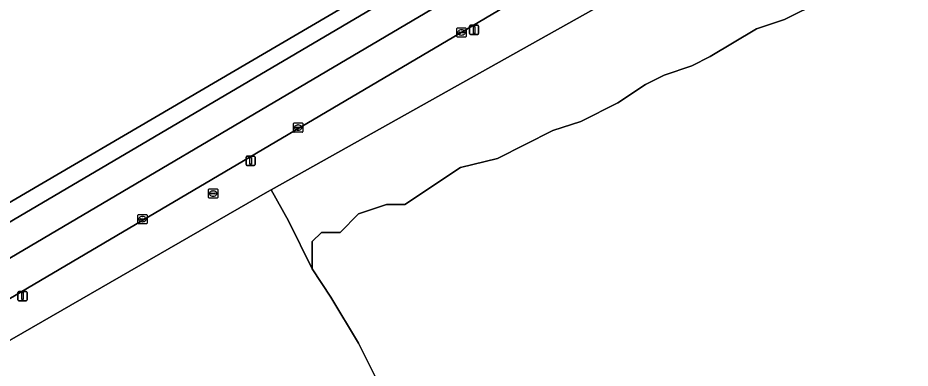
# Model space of a CAD drawing. Extents: x 162879 to 165540, y 384011 to 385181.
# Drawn here: x 163278.2 to 163374.6, y 384424.3 to 384462.2 of the extents above; entities that cross this region are included whole.
import ezdxf

# ---------------------------------------------------------------- set-up
doc = ezdxf.new("R2010")
doc.units = 0
for name, color, linetype in [('IMGEO_Berm_groen', 7, 'Continuous'), ('IMGEO_Grasland_agrarisch', 7, 'Continuous'), ('IMGEO_Groenvoorziening', 7, 'Continuous'), ('IMGEO_Hek', 7, 'Continuous'), ('IMGEO_Kolk', 7, 'Continuous'), ('IMGEO_Lichtmast', 7, 'Continuous'), ('IMGEO_Loofbos', 7, 'Continuous'), ('IMGEO_Rijbaan_regionaal_gesloten', 7, 'Continuous'), ('IMGEO_Rioolput', 7, 'Continuous')]:
    doc.layers.add(name, color=color, linetype=linetype)

msp = doc.modelspace()

# ---------------------------------------------------------------- linework, layer by layer
at = {"layer": 'IMGEO_Berm_groen'}
for points in [[(163511.127, 384579.936), (163414.38, 384522.865), (163375.929, 384500), (163352.459, 384486.259), (163221.441, 384409.551)], [(162958.296, 384257.287), (162992.107, 384275.576), (162992.774, 384275.937), (163000, 384279.879), (163047.71, 384305.906), (163065.69, 384316.128), (163134.875, 384356.468), (163142.16, 384360.715), (163149.867, 384365.229), (163197.962, 384393.395), (163222.445, 384407.821), (163353.264, 384484.905)]]:
    msp.add_lwpolyline(points, dxfattribs=at)
at = {"layer": 'IMGEO_Grasland_agrarisch'}
msp.add_lwpolyline([(163365, 384464), (163361, 384462), (163358, 384461), (163353, 384458), (163351, 384457), (163348, 384456), (163346, 384455), (163343, 384453), (163339, 384451), (163336, 384450), (163330, 384447), (163326, 384446), (163320, 384442), (163318, 384442), (163315, 384441), (163313, 384439), (163311, 384439), (163310, 384438), (163310, 384435.07), (163312, 384432), (163315, 384427), (163319, 384419)], dxfattribs=at)
at = {"layer": 'IMGEO_Groenvoorziening'}
for points in [[(163596.733, 384620.336), (163590.474, 384616.677), (163584.15, 384613.033), (163543.932, 384589.276), (163500, 384563.326), (163392.794, 384500), (163356.886, 384478.81), (163202.966, 384387.982), (163138.189, 384350.166), (163091.98, 384323.19), (163060.001, 384304.827), (163000, 384271.727), (162995.148, 384269.194), (162989.657, 384266.154), (162987.354, 384264.896)], [(163272.33, 384424.447), (163305.16, 384443.366), (163305.544, 384443.588), (163399.25, 384496.131), (163405.791, 384499.989), (163406.258, 384500.28), (163406.246, 384500.501)]]:
    msp.add_lwpolyline(points, dxfattribs=at)
at = {"layer": 'IMGEO_Hek'}
for points in [[(163305.544, 384443.588), (163399.25, 384496.131), (163405.791, 384499.989), (163406.258, 384500.28)], [(163310, 384435.07), (163307.442, 384440.247), (163305.544, 384443.588)]]:
    msp.add_lwpolyline(points, dxfattribs=at)
at = {"layer": 'IMGEO_Kolk'}
for p, q in [((163325.623, 384460.187), (163325.623, 384461.039)), ((163325.698, 384461.113), (163326.55, 384461.113)), ((163326.111, 384460.893), (163326.136, 384460.893)), ((163326.624, 384461.039), (163326.624, 384460.187)), ((163326.55, 384460.113), (163325.698, 384460.113)), ((163325.882, 384460.607), (163325.882, 384460.619)), ((163326.32, 384460.57), (163325.922, 384460.57)), ((163325.925, 384460.656), (163326.323, 384460.656)), ((163326.134, 384460.333), (163326.109, 384460.333)), ((163326.366, 384460.619), (163326.366, 384460.607)), ((163307.963, 384449.9), (163307.963, 384450.752)), ((163308.038, 384450.826), (163308.89, 384450.826)), ((163308.222, 384450.32), (163308.222, 384450.332)), ((163308.66, 384450.283), (163308.262, 384450.283)), ((163308.265, 384450.369), (163308.663, 384450.369)), ((163308.451, 384450.606), (163308.476, 384450.606)), ((163308.706, 384450.332), (163308.706, 384450.32)), ((163308.964, 384450.752), (163308.964, 384449.9)), ((163308.89, 384449.826), (163308.038, 384449.826)), ((163308.474, 384450.046), (163308.449, 384450.046)), ((163291.145, 384440.003), (163291.145, 384440.855)), ((163291.22, 384440.929), (163292.072, 384440.929)), ((163291.447, 384440.472), (163291.845, 384440.472)), ((163291.633, 384440.709), (163291.658, 384440.709)), ((163292.146, 384440.855), (163292.146, 384440.003)), ((163292.072, 384439.929), (163291.22, 384439.929)), ((163291.404, 384440.423), (163291.404, 384440.435)), ((163291.842, 384440.386), (163291.444, 384440.386)), ((163291.656, 384440.149), (163291.631, 384440.149)), ((163291.888, 384440.435), (163291.888, 384440.423))]:
    msp.add_line(p, q, dxfattribs=at)
for points in [[(163325.623, 384460.187), (163325.623, 384461.039)], [(163325.698, 384461.113), (163326.55, 384461.113)], [(163326.624, 384461.039), (163326.624, 384460.187)], [(163326.55, 384460.113), (163325.698, 384460.113)], [(163307.963, 384449.9), (163307.963, 384450.752)], [(163308.038, 384450.826), (163308.89, 384450.826)], [(163308.964, 384450.752), (163308.964, 384449.9)], [(163308.89, 384449.826), (163308.038, 384449.826)], [(163291.145, 384440.003), (163291.145, 384440.855)], [(163291.22, 384440.929), (163292.072, 384440.929)], [(163292.146, 384440.855), (163292.146, 384440.003)], [(163292.072, 384439.929), (163291.22, 384439.929)]]:
    msp.add_lwpolyline(points, dxfattribs=at)
for centre, radius, start, end in [((163325.7, 384461.037), 0.0765, 91.55205, 178.44795), ((163325.7, 384461.037), 0.0765, 91.55205, 178.44795), ((163326.548, 384461.037), 0.0765, 1.55205, 88.44795), ((163326.548, 384461.037), 0.0765, 1.55205, 88.44795), ((163325.7, 384460.189), 0.0765, 181.55205, 268.44795), ((163325.7, 384460.189), 0.0765, 181.55205, 268.44795), ((163325.922, 384460.616), 0.0403, 85.87752, 175.75265), ((163325.919, 384460.606), 0.0366, 178.93798, 274.71019), ((163326.323, 384460.613), 0.043, 264.86636, 352.45326), ((163326.327, 384460.618), 0.0386, 1.73085, 96.63898), ((163326.548, 384460.189), 0.0765, 271.55205, 358.44795), ((163326.548, 384460.189), 0.0765, 271.55205, 358.44795), ((163308.04, 384450.75), 0.0765, 91.55205, 178.44795), ((163308.04, 384450.75), 0.0765, 91.55205, 178.44795), ((163308.262, 384450.329), 0.0403, 85.87752, 175.75265), ((163308.259, 384450.319), 0.0366, 178.93798, 274.71019), ((163308.663, 384450.326), 0.043, 264.86636, 352.45326), ((163308.667, 384450.331), 0.0386, 1.73085, 96.63898), ((163308.888, 384450.75), 0.0765, 1.55205, 88.44795), ((163308.888, 384450.75), 0.0765, 1.55205, 88.44795), ((163308.04, 384449.902), 0.0765, 181.55205, 268.44795), ((163308.04, 384449.902), 0.0765, 181.55205, 268.44795), ((163308.888, 384449.902), 0.0765, 271.55205, 358.44795), ((163308.888, 384449.902), 0.0765, 271.55205, 358.44795), ((163291.222, 384440.853), 0.0765, 91.55205, 178.44795), ((163291.222, 384440.853), 0.0765, 91.55205, 178.44795), ((163291.444, 384440.432), 0.0403, 85.87752, 175.75265), ((163291.849, 384440.434), 0.0386, 1.73085, 96.63898), ((163292.07, 384440.853), 0.0765, 1.55205, 88.44795), ((163292.07, 384440.853), 0.0765, 1.55205, 88.44795), ((163291.222, 384440.005), 0.0765, 181.55205, 268.44795), ((163291.222, 384440.005), 0.0765, 181.55205, 268.44795), ((163291.441, 384440.422), 0.0366, 178.93798, 274.71019), ((163291.845, 384440.429), 0.043, 264.86636, 352.45326), ((163292.07, 384440.005), 0.0765, 271.55205, 358.44795), ((163292.07, 384440.005), 0.0765, 271.55205, 358.44795)]:
    msp.add_arc(centre, radius, start, end, dxfattribs=at)
for centre, major_axis, ratio, start_param, end_param in [((163326.11, 384460.613), (-0.387, 0.002), 0.722429, 4.712389, 7.853982), ((163326.135, 384460.613), (-0.39, 0.002), 0.717154, 1.570796, 4.712389), ((163308.45, 384450.326), (-0.387, 0.002), 0.722429, 4.712389, 7.853982), ((163308.475, 384450.326), (-0.39, 0.002), 0.717154, 1.570796, 4.712389), ((163291.632, 384440.429), (-0.387, 0.002), 0.722429, 4.712389, 7.853982), ((163291.657, 384440.429), (-0.39, 0.002), 0.717154, 1.570796, 4.712389)]:
    msp.add_ellipse(centre, major_axis=major_axis, ratio=ratio, start_param=start_param, end_param=end_param, dxfattribs=at)
at = {"layer": 'IMGEO_Lichtmast'}
for p, q in [((163326.981, 384460.485), (163326.981, 384461.285)), ((163326.981, 384461.285), (163326.981, 384460.485)), ((163327.081, 384461.385), (163327.871, 384461.385)), ((163327.871, 384461.385), (163327.081, 384461.385)), ((163327.971, 384461.285), (163327.971, 384460.485)), ((163327.971, 384460.485), (163327.971, 384461.285)), ((163327.871, 384460.385), (163327.081, 384460.385)), ((163327.081, 384460.385), (163327.871, 384460.385)), ((163302.942, 384447.233), (163303.732, 384447.233)), ((163303.732, 384447.233), (163302.942, 384447.233)), ((163302.842, 384446.333), (163302.842, 384447.133)), ((163302.842, 384447.133), (163302.842, 384446.333)), ((163303.732, 384446.233), (163302.942, 384446.233)), ((163302.942, 384446.233), (163303.732, 384446.233)), ((163303.832, 384447.133), (163303.832, 384446.333)), ((163303.832, 384446.333), (163303.832, 384447.133)), ((163278.198, 384431.708), (163278.198, 384432.508)), ((163278.198, 384432.508), (163278.198, 384431.708)), ((163278.298, 384432.608), (163279.088, 384432.608)), ((163279.088, 384432.608), (163278.298, 384432.608)), ((163279.188, 384432.508), (163279.188, 384431.708)), ((163279.188, 384431.708), (163279.188, 384432.508)), ((163279.088, 384431.608), (163278.298, 384431.608)), ((163278.298, 384431.608), (163279.088, 384431.608))]:
    msp.add_line(p, q, dxfattribs=at)
for points in [[(163327.401, 384461.26), (163327.551, 384461.26), (163327.551, 384460.51), (163327.401, 384460.51), (163327.401, 384461.26)], [(163303.262, 384447.108), (163303.412, 384447.108), (163303.412, 384446.358), (163303.262, 384446.358), (163303.262, 384447.108)], [(163278.618, 384432.483), (163278.768, 384432.483), (163278.768, 384431.733), (163278.618, 384431.733), (163278.618, 384432.483)]]:
    msp.add_lwpolyline(points, dxfattribs=at)
for centre, start, end in [((163327.081, 384461.285), 90, 180), ((163327.081, 384461.285), 90, 180), ((163327.871, 384461.285), 0, 90), ((163327.871, 384461.285), 360, 90), ((163327.081, 384460.485), 180, 270), ((163327.081, 384460.485), 180, 270), ((163327.871, 384460.485), 270, 0), ((163327.871, 384460.485), 270, 0), ((163302.942, 384447.133), 90, 180), ((163302.942, 384447.133), 90, 180), ((163303.732, 384447.133), 0, 90), ((163303.732, 384447.133), 360, 90), ((163302.942, 384446.333), 180, 270), ((163302.942, 384446.333), 180, 270), ((163303.732, 384446.333), 270, 0), ((163303.732, 384446.333), 270, 0), ((163278.298, 384432.508), 90, 180), ((163278.298, 384432.508), 90, 180), ((163279.088, 384432.508), 0, 90), ((163279.088, 384432.508), 360, 90), ((163278.298, 384431.708), 180, 270), ((163278.298, 384431.708), 180, 270), ((163279.088, 384431.708), 270, 0), ((163279.088, 384431.708), 270, 0)]:
    msp.add_arc(centre, 0.1, start, end, dxfattribs=at)
at = {"layer": 'IMGEO_Loofbos'}
for points in [[(163221.441, 384409.551), (163352.459, 384486.259), (163375.929, 384500), (163414.38, 384522.865), (163511.127, 384579.936)], [(163406.258, 384500.28), (163405.791, 384499.989), (163399.25, 384496.131), (163305.544, 384443.588), (163307.442, 384440.247), (163310, 384435.07), (163310, 384438), (163311, 384439), (163313, 384439), (163315, 384441), (163318, 384442), (163320, 384442), (163326, 384446), (163330, 384447), (163336, 384450), (163339, 384451), (163343, 384453), (163346, 384455), (163348, 384456), (163351, 384457), (163353, 384458), (163358, 384461), (163361, 384462), (163365, 384464)], [(163319, 384419), (163315, 384427), (163312, 384432), (163310, 384435.07), (163307.442, 384440.247), (163305.544, 384443.588), (163305.16, 384443.366), (163272.33, 384424.447)]]:
    msp.add_lwpolyline(points, dxfattribs=at)
at = {"layer": 'IMGEO_Rijbaan_regionaal_gesloten'}
for points in [[(163354.963, 384482.045), (163353.264, 384484.905), (163222.445, 384407.821), (163197.962, 384393.395), (163149.867, 384365.229), (163142.16, 384360.715), (163134.875, 384356.468), (163136.524, 384353.333), (163160.883, 384367.724), (163225.608, 384405.722), (163256.03, 384423.663), (163336.414, 384471.12), (163346.799, 384477.262)], [(163356.886, 384478.81), (163354.963, 384482.045), (163346.799, 384477.262), (163336.414, 384471.12), (163256.03, 384423.663), (163225.608, 384405.722), (163160.883, 384367.724), (163136.524, 384353.333), (163138.189, 384350.166), (163202.966, 384387.982)]]:
    msp.add_lwpolyline(points, close=True, dxfattribs=at)
at = {"layer": 'IMGEO_Rioolput'}
for p, q in [((163298.781, 384442.768), (163298.781, 384443.62)), ((163298.856, 384443.694), (163299.708, 384443.694)), ((163299.269, 384443.474), (163299.294, 384443.474)), ((163299.782, 384443.62), (163299.782, 384442.768)), ((163299.708, 384442.694), (163298.856, 384442.694)), ((163299.04, 384443.188), (163299.04, 384443.2)), ((163299.478, 384443.151), (163299.08, 384443.151)), ((163299.083, 384443.237), (163299.481, 384443.237)), ((163299.292, 384442.914), (163299.267, 384442.914)), ((163299.524, 384443.2), (163299.524, 384443.188))]:
    msp.add_line(p, q, dxfattribs=at)
for points in [[(163298.781, 384442.768), (163298.781, 384443.62)], [(163298.856, 384443.694), (163299.708, 384443.694)], [(163299.782, 384443.62), (163299.782, 384442.768)], [(163299.708, 384442.694), (163298.856, 384442.694)]]:
    msp.add_lwpolyline(points, dxfattribs=at)
for centre, radius, start, end in [((163298.858, 384443.618), 0.0765, 91.55205, 178.44795), ((163298.858, 384443.618), 0.0765, 91.55205, 178.44795), ((163299.706, 384443.618), 0.0765, 1.55205, 88.44795), ((163299.706, 384443.618), 0.0765, 1.55205, 88.44795), ((163298.858, 384442.77), 0.0765, 181.55205, 268.44795), ((163298.858, 384442.77), 0.0765, 181.55205, 268.44795), ((163299.08, 384443.197), 0.0403, 85.87752, 175.75265), ((163299.077, 384443.187), 0.0366, 178.93798, 274.71019), ((163299.481, 384443.194), 0.043, 264.86636, 352.45326), ((163299.485, 384443.199), 0.0386, 1.73085, 96.63898), ((163299.706, 384442.77), 0.0765, 271.55205, 358.44795), ((163299.706, 384442.77), 0.0765, 271.55205, 358.44795)]:
    msp.add_arc(centre, radius, start, end, dxfattribs=at)
for centre, major_axis, ratio, start_param, end_param in [((163299.268, 384443.194), (-0.387, 0.002), 0.722429, 4.712389, 7.853982), ((163299.293, 384443.194), (-0.39, 0.002), 0.717154, 1.570796, 4.712389)]:
    msp.add_ellipse(centre, major_axis=major_axis, ratio=ratio, start_param=start_param, end_param=end_param, dxfattribs=at)

doc.saveas('drawing.dxf')
